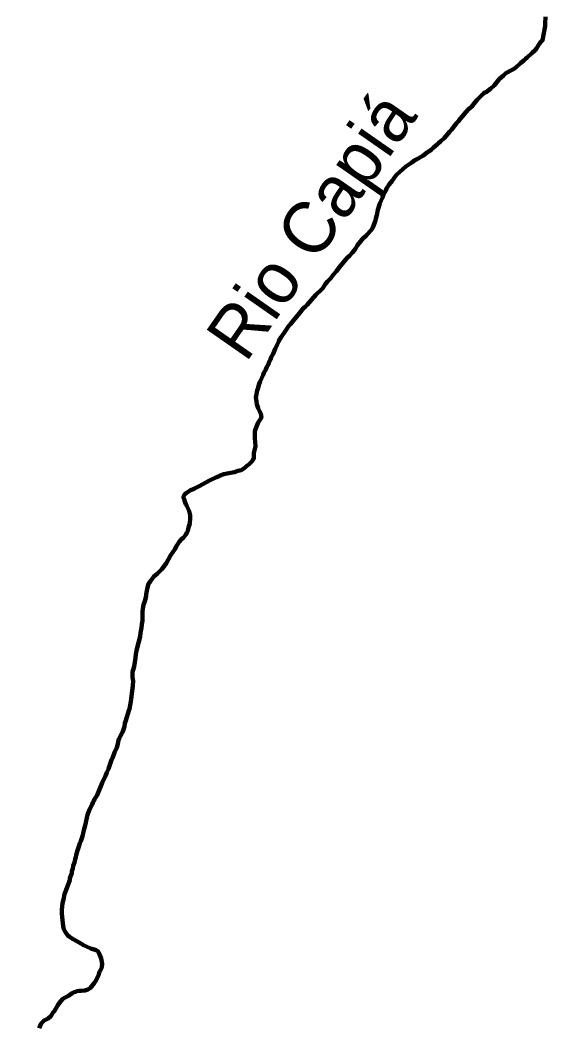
# Model space of a CAD drawing. Extents: x 553962 to 842807, y 8883888 to 9032388.
# Drawn here: x 646087 to 651343, y 8955117 to 8964875 of the extents above; entities that cross this region are included whole.
import ezdxf
from ezdxf.enums import TextEntityAlignment as Align

# ---------------------------------------------------------------- set-up
doc = ezdxf.new("R2010")
doc.units = 0
doc.header["$LTSCALE"] = 20
doc.layers.add('24', color=7, linetype='Continuous', lineweight=25)
doc.layers.add('9', color=7, linetype='Continuous', lineweight=90)
doc.layers.add('49', color=7, linetype='Continuous')

msp = doc.modelspace()

# ---------------------------------------------------------------- linework, layer by layer
at = {"layer": '24', "lineweight": 53}
for points in [[(651195.18, 8964907.31), (651191.23, 8964841.62), (651190.95, 8964817.24), (651164.89, 8964678.55), (651157.35, 8964676.23), (651155.44, 8964668.42), (651148.91, 8964664.17), (651138.21, 8964651.33), (651124.93, 8964632.41), (651105.42, 8964599.6), (651094.63, 8964583.92), (651089.49, 8964580.16), (651065.34, 8964555.16), (651012.87, 8964509.04), (650998.47, 8964498.78), (650986.41, 8964486.09), (650949.27, 8964455.99), (650900.64, 8964412.3), (650874.49, 8964393.6), (650844.83, 8964377.21), (650826.37, 8964368.81), (650809.3, 8964357.39), (650785.72, 8964337.68), (650747.77, 8964302.83), (650693.65, 8964240.33), (650662.03, 8964208.72), (650662.03, 8964208.72), (650632.14, 8964188.18), (650618.03, 8964175.65), (650604.24, 8964169.92), (650589.55, 8964160.26)], [(650589.55, 8964160.26), (650574.26, 8964146.47), (650530.19, 8964098.31), (650509.01, 8964077.9), (650473.48, 8964033.01), (650442.56, 8964005.08), (650368.13, 8963919.82), (650345.99, 8963888.46), (650332.77, 8963874.86), (650310.5, 8963845.92), (650278.54, 8963808.09), (650264.18, 8963793.44), (650207.65, 8963725.5), (650176.41, 8963697.28), (650153.92, 8963678.94), (650140.39, 8963665.66), (650124.71, 8963653.23), (650103.32, 8963631.86), (650086.47, 8963617.97), (650072.41, 8963608.25), (650060.64, 8963597.66), (650046.64, 8963590.05), (650000.38, 8963555.59), (649955.18, 8963530.56), (649939.04, 8963520.02), (649922.39, 8963511.91), (649893.07, 8963492), (649865.14, 8963469.63), (649835.24, 8963451.27), (649777.56, 8963401.39), (649742.57, 8963367.26), (649718.87, 8963335.67), (649703.97, 8963312.56), (649674.58, 8963276.75), (649661.24, 8963257.83), (649648.91, 8963237.16), (649640.84, 8963219.35), (649630.69, 8963202.85), (649614.95, 8963169.31), (649608.83, 8963150.75), (649584.85, 8963092.31), (649563.24, 8963031.49), (649555.52, 8962980.12), (649545.2, 8962946.58), (649541.38, 8962927.96), (649515.64, 8962859.47), (649507.11, 8962843.24), (649499.87, 8962833.43), (649481.25, 8962814.61), (649475.29, 8962806.61), (649456.16, 8962788.31), (649449.39, 8962778.79), (649420.23, 8962753.53), (649395.03, 8962724.05), (649367.16, 8962685.53), (649343.51, 8962648.12), (649319.36, 8962615.58), (649289.49, 8962584.47), (649264.93, 8962562.66), (649217.67, 8962504.16), (649187.25, 8962469.5), (649161.96, 8962433.25), (649131.46, 8962399.3), (649105.7, 8962365.38), (649075.87, 8962335.3), (649056.47, 8962311.89), (649027.86, 8962268.92), (649013.46, 8962252.74), (648961.29, 8962205.61), (648876.05, 8962105.68), (648858.32, 8962087.94), (648839.16, 8962071.67), (648801.57, 8962026.51), (648742.1, 8961950.46), (648715.88, 8961919.01), (648698.41, 8961903.04), (648678.37, 8961875.1), (648665.05, 8961852.67), (648623.91, 8961793.98), (648612.06, 8961775.11), (648600.29, 8961752.67), (648585.92, 8961717.68), (648566.06, 8961679.44), (648547.36, 8961631.99), (648528.63, 8961598.37), (648520.44, 8961575.15), (648506.14, 8961546.95), (648501.5, 8961529.94), (648482.19, 8961497.05), (648474.79, 8961478.51), (648456.39, 8961445.67), (648449.15, 8961427.06), (648419.2, 8961360.89), (648410.63, 8961337.87), (648397.96, 8961290.73), (648391.48, 8961272.79), (648380.91, 8961222.16), (648380.91, 8961222.16), (648379.76, 8961206.78), (648384.72, 8961171.59), (648385.1, 8961152.87)], [(648385.1, 8961152.87), (648390, 8961133.26), (648400.44, 8961102.98), (648415.72, 8961067.91), (648425.4, 8961049.97), (648432.06, 8961010.95), (648401.88, 8960963.57), (648376.21, 8960898.22), (648370.07, 8960878.63), (648367.83, 8960859.91), (648367.89, 8960810.12), (648376.45, 8960734.45), (648357.38, 8960665.85), (648358.84, 8960619.77), (648351.89, 8960604.45), (648338.83, 8960585.25), (648311.2, 8960556.44), (648291.85, 8960541.23), (648269.83, 8960521.03), (648236.73, 8960501.06), (648219.98, 8960496.41), (648202.15, 8960494.78), (648170.12, 8960481.87), (648153.03, 8960477.4), (648100.05, 8960468.36), (648066.55, 8960460.02), (648032.25, 8960447.26), (648014.33, 8960438.54), (647997.24, 8960433.01), (647928.68, 8960400.92), (647863.47, 8960365.35), (647826.2, 8960342.81), (647793.79, 8960329.04), (647777.97, 8960318.31), (647744.35, 8960305.35), (647701.1, 8960277.18), (647689.43, 8960265.37), (647679.92, 8960250.89), (647675.01, 8960238.21), (647674.17, 8960228.64), (647680.12, 8960220.38), (647683.5, 8960203.81), (647689.89, 8960186.76), (647698.06, 8960170.34), (647708.29, 8960153.79), (647730.91, 8960100.42), (647739.1, 8960063.86), (647740.15, 8960031.97), (647736.06, 8959980.55), (647731.75, 8959962.59), (647725.01, 8959943.91), (647716.73, 8959911.18), (647708.68, 8959892.58), (647696.38, 8959871.18), (647672.57, 8959841.97), (647653.31, 8959825.7), (647636.44, 8959806.13), (647604.66, 8959757.89), (647593.99, 8959736.29), (647569.97, 8959703.34), (647547.84, 8959670.09), (647506.08, 8959591.68), (647464.31, 8959538.35), (647419.4, 8959492.22), (647388.45, 8959466.31), (647352.95, 8959421.56), (647336.22, 8959394.36), (647325.84, 8959358.49), (647311.85, 8959293.45), (647311.1, 8959273.85), (647298.84, 8959224.93), (647287.2, 8959190.62), (647279.54, 8959155.59), (647275.43, 8959122.09), (647277.45, 8959069.07), (647277.33, 8959036.42), (647271.11, 8959002.12), (647267.65, 8958967.1), (647258.36, 8958917.22), (647255.02, 8958882.95), (647222.55, 8958760.62), (647213.11, 8958710.02), (647209.79, 8958675.77), (647197.15, 8958591.63), (647186.11, 8958559.03), (647181, 8958538.65), (647178.99, 8958522.29), (647180.3, 8958485.51), (647185.21, 8958452.96), (647182.16, 8958403.12), (647164.11, 8958249.7), (647150.07, 8958180.34), (647142.61, 8958162.38), (647125.15, 8958100.03), (647109.99, 8958058.01), (647106.02, 8958041.67), (647101.69, 8958008.2), (647087.16, 8957958.39), (647087.16, 8957958.39), (647058.35, 8957911.35), (647050.33, 8957890.41)], [(647050.33, 8957890.41), (647042.29, 8957873.92), (647037.42, 8957838.97), (647027.02, 8957805.44), (647004.67, 8957753.99), (646983.92, 8957699.73), (646975.51, 8957682.54), (646947.21, 8957596.16), (646930.45, 8957560.22), (646917.18, 8957527.63), (646883.37, 8957459.77), (646834.67, 8957341.35), (646821.91, 8957322.27), (646811.65, 8957303.41), (646804.99, 8957286.32), (646794.56, 8957269.08), (646788.28, 8957250.52), (646761.27, 8957200.57), (646741.43, 8957150.7), (646718.46, 8957047.13), (646708.92, 8957012.84), (646694.68, 8956943.56), (646676.51, 8956892.14), (646668.88, 8956874.22), (646659.34, 8956840.73), (646652.06, 8956823.54), (646643.08, 8956791.75), (646631.03, 8956756.58), (646628.23, 8956737.91), (646621.58, 8956719.17), (646614.39, 8956686.49), (646604.25, 8956653.76), (646598.99, 8956628.88), (646591.22, 8956601.53), (646589.45, 8956582.93), (646570.92, 8956532.97), (646569.32, 8956515.12), (646564.09, 8956497.97), (646526.56, 8956395.16), (646519.55, 8956378.71), (646516.84, 8956360.89), (646510.71, 8956343.7), (646508.19, 8956325.83), (646499.79, 8956291.53), (646491.45, 8956224.55), (646492.28, 8956206.63), (646491.45, 8956189.5), (646496.43, 8956156.82), (646498.77, 8956121.73), (646501.92, 8956103.8), (646505.68, 8956067.04), (646508.5, 8956052.41), (646513.31, 8956036.82), (646521.78, 8956017.48), (646548.75, 8955980.11), (646568.71, 8955962.47), (646602.01, 8955939.34), (646683.29, 8955895.27), (646701.82, 8955882.48), (646774.8, 8955850.77), (646825.42, 8955832.69), (646845.06, 8955821.38), (646853.95, 8955806.54), (646869.03, 8955770.35), (646874.62, 8955752.47), (646876.95, 8955735.37), (646884.31, 8955700.47), (646884.3, 8955692.13), (646882.23, 8955683.08), (646880.94, 8955666.85), (646866.45, 8955633.28), (646856.65, 8955615.36), (646850.8, 8955597.52), (646827.75, 8955543.28), (646808.17, 8955512.89), (646795.43, 8955495.75), (646766.71, 8955465.65), (646744.74, 8955453.06), (646715.63, 8955442.4), (646679.79, 8955437.72), (646662.67, 8955437.51), (646639.63, 8955435.32), (646628.29, 8955430.21), (646611.31, 8955425.66), (646593.9, 8955416.37), (646557.66, 8955391.57), (646512.38, 8955367.22), (646503.32, 8955360.86), (646478.31, 8955335.12), (646454.61, 8955300.19), (646419.27, 8955239.25), (646409.01, 8955231.81), (646403.03, 8955219.62), (646385.1, 8955192.45), (646359.26, 8955170.43), (646322.03, 8955149.85), (646306.57, 8955137.03), (646292.4, 8955120.07), (646271.03, 8955076.16)]]:
    msp.add_lwpolyline(points, dxfattribs=at)
at = {"layer": '9'}
for points in [[(651195.18, 8964907.31), (651191.23, 8964841.62), (651190.95, 8964817.24), (651164.89, 8964678.55), (651157.35, 8964676.23), (651155.44, 8964668.42), (651148.91, 8964664.17), (651138.21, 8964651.33), (651124.93, 8964632.41), (651105.42, 8964599.6), (651094.63, 8964583.92), (651089.49, 8964580.16), (651065.34, 8964555.16), (651012.87, 8964509.04), (650998.47, 8964498.78), (650986.41, 8964486.09), (650949.27, 8964455.99), (650900.64, 8964412.3), (650874.49, 8964393.6), (650844.83, 8964377.21), (650826.37, 8964368.81), (650809.3, 8964357.39), (650785.72, 8964337.68), (650747.77, 8964302.83), (650693.65, 8964240.33), (650662.03, 8964208.72), (650662.03, 8964208.72), (650632.14, 8964188.18), (650618.03, 8964175.65), (650604.24, 8964169.92), (650589.55, 8964160.26)], [(650589.55, 8964160.26), (650574.26, 8964146.47), (650530.19, 8964098.31), (650509.01, 8964077.9), (650473.48, 8964033.01), (650442.56, 8964005.08), (650368.13, 8963919.82), (650345.99, 8963888.46), (650332.77, 8963874.86), (650310.5, 8963845.92), (650278.54, 8963808.09), (650264.18, 8963793.44), (650207.65, 8963725.5), (650176.41, 8963697.28), (650153.92, 8963678.94), (650140.39, 8963665.66), (650124.71, 8963653.23), (650103.32, 8963631.86), (650086.47, 8963617.97), (650072.41, 8963608.25), (650060.64, 8963597.66), (650046.64, 8963590.05), (650000.38, 8963555.59), (649955.18, 8963530.56), (649939.04, 8963520.02), (649922.39, 8963511.91), (649893.07, 8963492), (649865.14, 8963469.63), (649835.24, 8963451.27), (649777.56, 8963401.39), (649742.57, 8963367.26), (649718.87, 8963335.67), (649703.97, 8963312.56), (649674.58, 8963276.75), (649661.24, 8963257.83), (649648.91, 8963237.16), (649640.84, 8963219.35), (649630.69, 8963202.85), (649614.95, 8963169.31), (649608.83, 8963150.75), (649584.85, 8963092.31), (649563.24, 8963031.49), (649555.52, 8962980.12), (649545.2, 8962946.58), (649541.38, 8962927.96), (649515.64, 8962859.47), (649507.11, 8962843.24), (649499.87, 8962833.43), (649481.25, 8962814.61), (649475.29, 8962806.61), (649456.16, 8962788.31), (649449.39, 8962778.79), (649420.23, 8962753.53), (649395.03, 8962724.05), (649367.16, 8962685.53), (649343.51, 8962648.12), (649319.36, 8962615.58), (649289.49, 8962584.47), (649264.93, 8962562.66), (649217.67, 8962504.16), (649187.25, 8962469.5), (649161.96, 8962433.25), (649131.46, 8962399.3), (649105.7, 8962365.38), (649075.87, 8962335.3), (649056.47, 8962311.89), (649027.86, 8962268.92), (649013.46, 8962252.74), (648961.29, 8962205.61), (648876.05, 8962105.68), (648858.32, 8962087.94), (648839.16, 8962071.67), (648801.57, 8962026.51), (648742.1, 8961950.46), (648715.88, 8961919.01), (648698.41, 8961903.04), (648678.37, 8961875.1), (648665.05, 8961852.67), (648623.91, 8961793.98), (648612.06, 8961775.11), (648600.29, 8961752.67), (648585.92, 8961717.68), (648566.06, 8961679.44), (648547.36, 8961631.99), (648528.63, 8961598.37), (648520.44, 8961575.15), (648506.14, 8961546.95), (648501.5, 8961529.94), (648482.19, 8961497.05), (648474.79, 8961478.51), (648456.39, 8961445.67), (648449.15, 8961427.06), (648419.2, 8961360.89), (648410.63, 8961337.87), (648397.96, 8961290.73), (648391.48, 8961272.79), (648380.91, 8961222.16), (648380.91, 8961222.16), (648379.76, 8961206.78), (648384.72, 8961171.59), (648385.1, 8961152.87)], [(648385.1, 8961152.87), (648390, 8961133.26), (648400.44, 8961102.98), (648415.72, 8961067.91), (648425.4, 8961049.97), (648432.06, 8961010.95), (648401.88, 8960963.57), (648376.21, 8960898.22), (648370.07, 8960878.63), (648367.83, 8960859.91), (648367.89, 8960810.12), (648376.45, 8960734.45), (648357.38, 8960665.85), (648358.84, 8960619.77), (648351.89, 8960604.45), (648338.83, 8960585.25), (648311.2, 8960556.44), (648291.85, 8960541.23), (648269.83, 8960521.03), (648236.73, 8960501.06), (648219.98, 8960496.41), (648202.15, 8960494.78), (648170.12, 8960481.87), (648153.03, 8960477.4), (648100.05, 8960468.36), (648066.55, 8960460.02), (648032.25, 8960447.26), (648014.33, 8960438.54), (647997.24, 8960433.01), (647928.68, 8960400.92), (647863.47, 8960365.35), (647826.2, 8960342.81), (647793.79, 8960329.04), (647777.97, 8960318.31), (647744.35, 8960305.35), (647701.1, 8960277.18), (647689.43, 8960265.37), (647679.92, 8960250.89), (647675.01, 8960238.21), (647674.17, 8960228.64), (647680.12, 8960220.38), (647683.5, 8960203.81), (647689.89, 8960186.76), (647698.06, 8960170.34), (647708.29, 8960153.79), (647730.91, 8960100.42), (647739.1, 8960063.86), (647740.15, 8960031.97), (647736.06, 8959980.55), (647731.75, 8959962.59), (647725.01, 8959943.91), (647716.73, 8959911.18), (647708.68, 8959892.58), (647696.38, 8959871.18), (647672.57, 8959841.97), (647653.31, 8959825.7), (647636.44, 8959806.13), (647604.66, 8959757.89), (647593.99, 8959736.29), (647569.97, 8959703.34), (647547.84, 8959670.09), (647506.08, 8959591.68), (647464.31, 8959538.35), (647419.4, 8959492.22), (647388.45, 8959466.31), (647352.95, 8959421.56), (647336.22, 8959394.36), (647325.84, 8959358.49), (647311.85, 8959293.45), (647311.1, 8959273.85), (647298.84, 8959224.93), (647287.2, 8959190.62), (647279.54, 8959155.59), (647275.43, 8959122.09), (647277.45, 8959069.07), (647277.33, 8959036.42), (647271.11, 8959002.12), (647267.65, 8958967.1), (647258.36, 8958917.22), (647255.02, 8958882.95), (647222.55, 8958760.62), (647213.11, 8958710.02), (647209.79, 8958675.77), (647197.15, 8958591.63), (647186.11, 8958559.03), (647181, 8958538.65), (647178.99, 8958522.29), (647180.3, 8958485.51), (647185.21, 8958452.96), (647182.16, 8958403.12), (647164.11, 8958249.7), (647150.07, 8958180.34), (647142.61, 8958162.38), (647125.15, 8958100.03), (647109.99, 8958058.01), (647106.02, 8958041.67), (647101.69, 8958008.2), (647087.16, 8957958.39), (647087.16, 8957958.39), (647058.35, 8957911.35), (647050.33, 8957890.41)], [(647050.33, 8957890.41), (647042.29, 8957873.92), (647037.42, 8957838.97), (647027.02, 8957805.44), (647004.67, 8957753.99), (646983.92, 8957699.73), (646975.51, 8957682.54), (646947.21, 8957596.16), (646930.45, 8957560.22), (646917.18, 8957527.63), (646883.37, 8957459.77), (646834.67, 8957341.35), (646821.91, 8957322.27), (646811.65, 8957303.41), (646804.99, 8957286.32), (646794.56, 8957269.08), (646788.28, 8957250.52), (646761.27, 8957200.57), (646741.43, 8957150.7), (646718.46, 8957047.13), (646708.92, 8957012.84), (646694.68, 8956943.56), (646676.51, 8956892.14), (646668.88, 8956874.22), (646659.34, 8956840.73), (646652.06, 8956823.54), (646643.08, 8956791.75), (646631.03, 8956756.58), (646628.23, 8956737.91), (646621.58, 8956719.17), (646614.39, 8956686.49), (646604.25, 8956653.76), (646598.99, 8956628.88), (646591.22, 8956601.53), (646589.45, 8956582.93), (646570.92, 8956532.97), (646569.32, 8956515.12), (646564.09, 8956497.97), (646526.56, 8956395.16), (646519.55, 8956378.71), (646516.84, 8956360.89), (646510.71, 8956343.7), (646508.19, 8956325.83), (646499.79, 8956291.53), (646491.45, 8956224.55), (646492.28, 8956206.63), (646491.45, 8956189.5), (646496.43, 8956156.82), (646498.77, 8956121.73), (646501.92, 8956103.8), (646505.68, 8956067.04), (646508.5, 8956052.41), (646513.31, 8956036.82), (646521.78, 8956017.48), (646548.75, 8955980.11), (646568.71, 8955962.47), (646602.01, 8955939.34), (646683.29, 8955895.27), (646701.82, 8955882.48), (646774.8, 8955850.77), (646825.42, 8955832.69), (646845.06, 8955821.38), (646853.95, 8955806.54), (646869.03, 8955770.35), (646874.62, 8955752.47), (646876.95, 8955735.37), (646884.31, 8955700.47), (646884.3, 8955692.13), (646882.23, 8955683.08), (646880.94, 8955666.85), (646866.45, 8955633.28), (646856.65, 8955615.36), (646850.8, 8955597.52), (646827.75, 8955543.28), (646808.17, 8955512.89), (646795.43, 8955495.75), (646766.71, 8955465.65), (646744.74, 8955453.06), (646715.63, 8955442.4), (646679.79, 8955437.72), (646662.67, 8955437.51), (646639.63, 8955435.32), (646628.29, 8955430.21), (646611.31, 8955425.66), (646593.9, 8955416.37), (646557.66, 8955391.57), (646512.38, 8955367.22), (646503.32, 8955360.86), (646478.31, 8955335.12), (646454.61, 8955300.19), (646419.27, 8955239.25), (646409.01, 8955231.81), (646403.03, 8955219.62), (646385.1, 8955192.45), (646359.26, 8955170.43), (646322.03, 8955149.85), (646306.57, 8955137.03), (646292.4, 8955120.07), (646271.03, 8955076.16)]]:
    msp.add_lwpolyline(points, dxfattribs=at)
msp.add_spline([(637260.63, 8972975.84), (641524.45, 8971056.24), (652526.05, 8965412.73), (653164.33, 8965062.83), (670790.48, 8953770.1), (686194.04, 8943929.95), (696283.29, 8937647.07)], degree=3, dxfattribs=at)

# ---------------------------------------------------------------- texts
at = {"layer": '49'}
msp.add_text('Rio Capiá', height=500, rotation=55.114, dxfattribs=at).set_placement((649119.73, 8962738.42), align=Align.CENTER)

doc.saveas('drawing.dxf')
